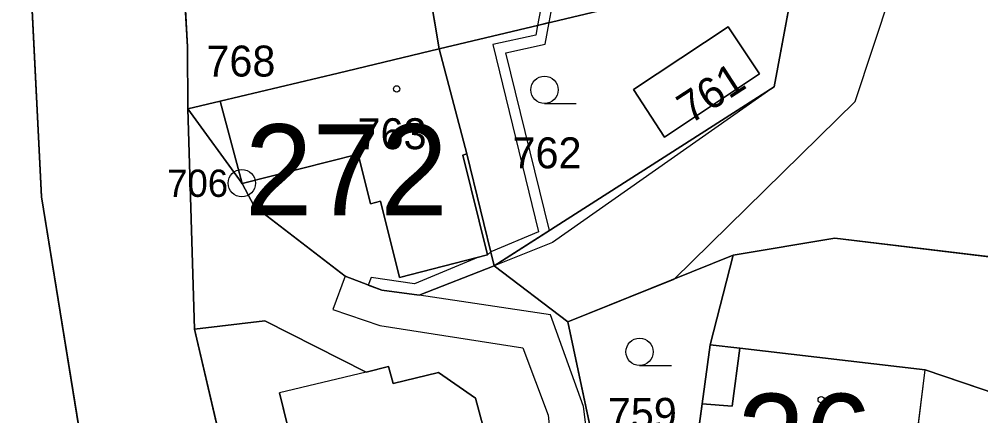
# Model space of a CAD drawing. Extents: x -689422 to -685210, y -987725 to -982160.
# Drawn here: x -686970.7 to -686917.9, y -985590.9 to -985569.1 of the extents above; entities that cross this region are included whole.
import ezdxf

# ---------------------------------------------------------------- set-up
doc = ezdxf.new("R2010")
doc.units = 0
for name, color, linetype in [('KN_Budovy', 7, 'Continuous'), ('KN_Budovy_cisla_domovni', 7, 'Continuous'), ('KN_Hranice_parcel', 7, 'Continuous'), ('KN_Hranice_parcel_vnitrni_kresba', 7, 'Continuous'), ('KN_Parcelni cisla', 7, 'Continuous'), ('KN_Polygon parcely', 7, 'Continuous'), ('KN_POZEMKY_OSTATNI PLOCHA', 7, 'Continuous'), ('KN_POZEMKY_VODNI_PLOCHA', 7, 'Continuous'), ('KN_POZEMKY_ZAHRADA', 7, 'Continuous'), ('KN_POZEMKY_ZASTAVENA PLOCHA', 7, 'Continuous'), ('KN_VYUZITI_07_vodni plocha_tok prirozeny', 7, 'Continuous'), ('KN_VYUZITI_13_zastavena plocha_zboreniste', 7, 'Continuous'), ('KN_VYUZITI_16_ostatni plocha_silnice', 7, 'Continuous'), ('KN_VYUZITI_17_ostatni plocha_ostatni komunikace', 7, 'Continuous'), ('KN_VYUZITI_26_ostatni plocha_jina plocha', 7, 'Continuous'), ('KN_Věcná břemena k části', 7, 'Continuous'), ('KN_Značky bodu BP', 7, 'Continuous'), ('KN_Značky budov', 7, 'Continuous'), ('KN_Značky kultur', 7, 'Continuous')]:
    doc.layers.add(name, color=color, linetype=linetype)

msp = doc.modelspace()

# ---------------------------------------------------------------- linework, layer by layer
at = {"layer": 'KN_Budovy'}
for points in [[(-686947.65, -985570.74), (-686953.21, -985572.09), (-686959.69, -985573.63), (-686958.48, -985578.14), (-686952.1, -985576.53), (-686951.42, -985579.26), (-686950.87, -985579.12), (-686949.83, -985583.3), (-686945, -985582.06), (-686946.35, -985576.58), (-686946.13, -985576.52)], [(-686920.93, -985588.37), (-686931.13, -985587.19), (-686931.55, -985590.37), (-686933.19, -985590.24), (-686933.83, -985594.95), (-686921.94, -985596.45)], [(-686951.67, -985588.5), (-686956.43, -985589.64), (-686954, -985599.56), (-686953.13, -985603.12), (-686947.07, -985601.51), (-686948.76, -985594.78), (-686947.96, -985594.59), (-686947.24, -985594.42), (-686947.85, -985592.08), (-686945.25, -985591.43), (-686945.65, -985589.94), (-686947.69, -985588.53), (-686950.19, -985589.12), (-686950.44, -985588.2)]]:
    msp.add_lwpolyline(points, close=True, dxfattribs=at)
at = {"layer": 'KN_Hranice_parcel'}
for p, q in [((-686947.65, -985570.74), (-686948.49, -985565.74)), ((-686936.69, -985568.15), (-686947.65, -985570.74)), ((-686961.1, -985586.14), (-686961.47, -985574.05)), ((-686940.57, -985585.75), (-686931.49, -985582.08)), ((-686932.75, -985587), (-686931.49, -985582.08)), ((-686944.63, -985582.66), (-686940.57, -985585.75)), ((-686940.57, -985585.75), (-686938.38, -985596.09)), ((-686957.75, -985600.44), (-686961.1, -985586.14))]:
    msp.add_line(p, q, dxfattribs=at)
for points in [[(-686884.97, -985696.15), (-686889.09, -985694.37), (-686901.1, -985688.22), (-686917.05, -985678.64), (-686918.68, -985677.23), (-686920.04, -985676.05), (-686941.62, -985653.92), (-686955.63, -985628.43), (-686961.37, -985614.3), (-686966.89, -985593.91), (-686967.34, -985592.3), (-686969.52, -985578.87), (-686970.74, -985554.29), (-686965.73, -985528.29), (-686959, -985512.34), (-686954.7, -985499.76), (-686943.82, -985460.5), (-686939.35, -985441.41)], [(-686962.16, -985557.97), (-686961.86, -985564.32), (-686961.48, -985570.63), (-686961.47, -985574.05)], [(-686927.98, -985566.14), (-686929.24, -985572.84), (-686944.63, -985582.66)], [(-686931.77, -985569.54), (-686936.97, -985572.99), (-686935.26, -985575.6), (-686930.05, -985572.12), (-686931.77, -985569.54)], [(-686961.47, -985574.05), (-686959.69, -985573.63), (-686953.21, -985572.09), (-686947.65, -985570.74)], [(-686947.65, -985570.74), (-686946.13, -985576.52), (-686944.63, -985582.66)], [(-686961.47, -985574.05), (-686958.48, -985578.14), (-686957.82, -985579.38), (-686952.82, -985583.23), (-686950.81, -985584.01), (-686948.75, -985584.28), (-686944.63, -985582.66)], [(-686931.49, -985582.08), (-686925.9, -985581.15), (-686893.79, -985585)], [(-686945.25, -985591.43), (-686945.65, -985589.94), (-686947.69, -985588.53), (-686950.19, -985589.12), (-686950.44, -985588.2), (-686951.67, -985588.5), (-686957.24, -985585.69), (-686961.1, -985586.14)], [(-686932.75, -985587), (-686933.19, -985590.24), (-686933.83, -985594.95), (-686938.38, -985596.09)], [(-686916.02, -985590.05), (-686920.93, -985588.37), (-686931.13, -985587.19), (-686932.75, -985587)]]:
    msp.add_lwpolyline(points, dxfattribs=at)
at = {"layer": 'KN_Hranice_parcel_vnitrni_kresba'}
for p, q in [((-686958.48, -985578.14), (-686959.69, -985573.63)), ((-686952.1, -985576.53), (-686958.48, -985578.14)), ((-686951.42, -985579.26), (-686952.1, -985576.53)), ((-686946.13, -985576.52), (-686946.35, -985576.58)), ((-686946.35, -985576.58), (-686945, -985582.06)), ((-686950.87, -985579.12), (-686951.42, -985579.26)), ((-686949.83, -985583.3), (-686950.87, -985579.12)), ((-686945, -985582.06), (-686949.83, -985583.3)), ((-686931.55, -985590.37), (-686931.13, -985587.19)), ((-686951.67, -985588.5), (-686956.43, -985589.64)), ((-686921.94, -985596.45), (-686920.93, -985588.37)), ((-686954, -985599.56), (-686956.43, -985589.64)), ((-686933.19, -985590.24), (-686931.55, -985590.37))]:
    msp.add_line(p, q, dxfattribs=at)
at = {"layer": 'KN_Polygon parcely'}
for points in [[(-686966.89, -985593.91), (-686967.34, -985592.3), (-686969.52, -985578.87), (-686970.74, -985554.29), (-686965.73, -985528.29), (-686959, -985512.34), (-686954.7, -985499.76), (-686943.82, -985460.5), (-686939.35, -985441.41), (-686937.42, -985433.45), (-686921.35, -985391.29)], [(-686880.75, -985690.22), (-686897.71, -985682.17), (-686908.15, -985675.93), (-686912.11, -985672.09), (-686924.47, -985660.1), (-686931.83, -985652.6), (-686933.99, -985650.14), (-686939.69, -985642.65), (-686948.98, -985626.4), (-686955.57, -985609.59), (-686955.74, -985608.89), (-686957.75, -985600.44), (-686961.1, -985586.14), (-686961.47, -985574.05), (-686961.48, -985570.63), (-686961.86, -985564.32), (-686962.16, -985557.97), (-686961.69, -985550.47), (-686961.03, -985540.08), (-686958.33, -985531.85), (-686955.54, -985523.37), (-686952.03, -985514.36), (-686936.37, -985474.16)], [(-686954.7, -985499.76), (-686959, -985512.34), (-686965.73, -985528.29), (-686970.74, -985554.29), (-686969.52, -985578.87), (-686967.34, -985592.3), (-686966.89, -985593.91), (-686961.37, -985614.3), (-686955.63, -985628.43), (-686941.62, -985653.92), (-686920.04, -985676.05), (-686918.68, -985677.23), (-686917.05, -985678.64), (-686901.1, -985688.22)], [(-686938.38, -985596.09), (-686940.57, -985585.75), (-686944.63, -985582.66), (-686948.75, -985584.28), (-686950.81, -985584.01), (-686952.82, -985583.23), (-686957.82, -985579.38), (-686958.48, -985578.14), (-686961.47, -985574.05), (-686961.1, -985586.14), (-686957.24, -985585.69), (-686951.67, -985588.5), (-686950.44, -985588.2), (-686950.19, -985589.12), (-686947.69, -985588.53), (-686945.65, -985589.94), (-686945.25, -985591.43)]]:
    msp.add_lwpolyline(points, dxfattribs=at)
for points in [[(-686944.63, -985582.66), (-686940.57, -985585.75), (-686931.49, -985582.08), (-686925.9, -985581.15), (-686893.79, -985585), (-686893.33, -985581.3), (-686896.34, -985573.41), (-686889.98, -985560.45), (-686883.95, -985554.25), (-686878.31, -985530.51), (-686899.14, -985563.21), (-686927.03, -985561.24), (-686927.98, -985566.14), (-686929.24, -985572.84)], [(-686944.92, -985554.93), (-686948.75, -985554.65), (-686950.2, -985556.51), (-686949.59, -985559.37), (-686948.49, -985565.74), (-686947.65, -985570.74), (-686936.69, -985568.15), (-686936.88, -985567.12), (-686938.28, -985559.43), (-686939.16, -985554.62), (-686942.92, -985555.07)], [(-686953.21, -985572.09), (-686947.65, -985570.74), (-686948.49, -985565.74), (-686957.66, -985567.15), (-686958.94, -985557.64), (-686962.16, -985557.97), (-686961.86, -985564.32), (-686961.48, -985570.63), (-686961.47, -985574.05), (-686959.69, -985573.63)], [(-686936.69, -985568.15), (-686947.65, -985570.74), (-686946.13, -985576.52), (-686944.63, -985582.66), (-686929.24, -985572.84), (-686927.98, -985566.14)], [(-686931.77, -985569.54), (-686930.05, -985572.12), (-686935.26, -985575.6), (-686936.97, -985572.99)], [(-686931.77, -985569.54), (-686936.97, -985572.99), (-686935.26, -985575.6), (-686930.05, -985572.12)], [(-686958.48, -985578.14), (-686957.82, -985579.38), (-686952.82, -985583.23), (-686950.81, -985584.01), (-686948.75, -985584.28), (-686944.63, -985582.66), (-686946.13, -985576.52), (-686947.65, -985570.74), (-686953.21, -985572.09), (-686959.69, -985573.63), (-686961.47, -985574.05)], [(-686916.02, -985590.05), (-686891.26, -985593.71), (-686893.79, -985585), (-686925.9, -985581.15), (-686931.49, -985582.08), (-686932.75, -985587), (-686931.13, -985587.19), (-686920.93, -985588.37)], [(-686931.49, -985582.08), (-686940.57, -985585.75), (-686938.38, -985596.09), (-686933.83, -985594.95), (-686933.19, -985590.24), (-686932.75, -985587)], [(-686950.19, -985589.12), (-686950.44, -985588.2), (-686951.67, -985588.5), (-686957.24, -985585.69), (-686961.1, -985586.14), (-686957.75, -985600.44), (-686954, -985599.56), (-686953.13, -985603.12), (-686947.07, -985601.51), (-686945.32, -985601.04), (-686947.96, -985594.59), (-686947.24, -985594.42), (-686947.85, -985592.08), (-686945.25, -985591.43), (-686945.65, -985589.94), (-686947.69, -985588.53)], [(-686933.19, -985590.24), (-686933.83, -985594.95), (-686938.38, -985596.09), (-686937.62, -985599.59), (-686932.3, -985598.74), (-686925.17, -985597.88), (-686916.59, -985597.64), (-686916.02, -985590.05), (-686920.93, -985588.37), (-686931.13, -985587.19), (-686932.75, -985587)]]:
    msp.add_lwpolyline(points, close=True, dxfattribs=at)
at = {"layer": 'KN_POZEMKY_OSTATNI PLOCHA'}
for p, q in [((-686969.52, -985578.87), (-686970.74, -985554.29)), ((-686961.86, -985564.32), (-686961.48, -985570.63)), ((-686936.97, -985572.99), (-686931.77, -985569.54)), ((-686931.77, -985569.54), (-686930.05, -985572.12)), ((-686961.48, -985570.63), (-686961.47, -985574.05)), ((-686930.05, -985572.12), (-686935.26, -985575.6)), ((-686935.26, -985575.6), (-686936.97, -985572.99)), ((-686961.47, -985574.05), (-686961.1, -985586.14)), ((-686961.1, -985586.14), (-686961.47, -985574.05)), ((-686961.47, -985574.05), (-686958.48, -985578.14)), ((-686958.48, -985578.14), (-686957.82, -985579.38)), ((-686967.34, -985592.3), (-686969.52, -985578.87)), ((-686957.82, -985579.38), (-686952.82, -985583.23)), ((-686948.75, -985584.28), (-686944.63, -985582.66)), ((-686944.63, -985582.66), (-686940.57, -985585.75)), ((-686952.82, -985583.23), (-686950.81, -985584.01)), ((-686950.81, -985584.01), (-686948.75, -985584.28)), ((-686957.24, -985585.69), (-686961.1, -985586.14)), ((-686951.67, -985588.5), (-686957.24, -985585.69)), ((-686940.57, -985585.75), (-686938.38, -985596.09)), ((-686961.1, -985586.14), (-686957.75, -985600.44)), ((-686950.44, -985588.2), (-686951.67, -985588.5)), ((-686950.19, -985589.12), (-686950.44, -985588.2)), ((-686947.69, -985588.53), (-686950.19, -985589.12)), ((-686945.65, -985589.94), (-686947.69, -985588.53)), ((-686945.25, -985591.43), (-686945.65, -985589.94))]:
    msp.add_line(p, q, dxfattribs=at)
at = {"layer": 'KN_POZEMKY_VODNI_PLOCHA'}
for p, q in [((-686970.74, -985554.29), (-686969.52, -985578.87)), ((-686969.52, -985578.87), (-686967.34, -985592.3))]:
    msp.add_line(p, q, dxfattribs=at)
at = {"layer": 'KN_POZEMKY_ZAHRADA'}
for p, q in [((-686961.48, -985570.63), (-686961.86, -985564.32)), ((-686948.49, -985565.74), (-686947.65, -985570.74)), ((-686927.98, -985566.14), (-686929.24, -985572.84)), ((-686947.65, -985570.74), (-686936.69, -985568.15)), ((-686931.77, -985569.54), (-686936.97, -985572.99)), ((-686930.05, -985572.12), (-686931.77, -985569.54)), ((-686961.47, -985574.05), (-686961.48, -985570.63)), ((-686947.65, -985570.74), (-686953.21, -985572.09)), ((-686946.13, -985576.52), (-686947.65, -985570.74)), ((-686953.21, -985572.09), (-686959.69, -985573.63)), ((-686935.26, -985575.6), (-686930.05, -985572.12)), ((-686929.24, -985572.84), (-686944.63, -985582.66)), ((-686936.97, -985572.99), (-686935.26, -985575.6)), ((-686959.69, -985573.63), (-686961.47, -985574.05)), ((-686944.63, -985582.66), (-686946.13, -985576.52)), ((-686931.49, -985582.08), (-686925.9, -985581.15)), ((-686925.9, -985581.15), (-686893.79, -985585)), ((-686940.57, -985585.75), (-686931.49, -985582.08)), ((-686932.75, -985587), (-686931.49, -985582.08)), ((-686931.49, -985582.08), (-686932.75, -985587)), ((-686938.38, -985596.09), (-686940.57, -985585.75)), ((-686932.75, -985587), (-686933.19, -985590.24)), ((-686931.13, -985587.19), (-686932.75, -985587)), ((-686920.93, -985588.37), (-686931.13, -985587.19)), ((-686916.02, -985590.05), (-686920.93, -985588.37)), ((-686933.19, -985590.24), (-686933.83, -985594.95))]:
    msp.add_line(p, q, dxfattribs=at)
at = {"layer": 'KN_POZEMKY_ZASTAVENA PLOCHA'}
for p, q in [((-686947.65, -985570.74), (-686948.49, -985565.74)), ((-686929.24, -985572.84), (-686927.98, -985566.14)), ((-686936.69, -985568.15), (-686947.65, -985570.74)), ((-686953.21, -985572.09), (-686947.65, -985570.74)), ((-686947.65, -985570.74), (-686946.13, -985576.52)), ((-686959.69, -985573.63), (-686953.21, -985572.09)), ((-686944.63, -985582.66), (-686929.24, -985572.84)), ((-686961.47, -985574.05), (-686959.69, -985573.63)), ((-686958.48, -985578.14), (-686961.47, -985574.05)), ((-686946.13, -985576.52), (-686944.63, -985582.66)), ((-686957.82, -985579.38), (-686958.48, -985578.14)), ((-686952.82, -985583.23), (-686957.82, -985579.38)), ((-686925.9, -985581.15), (-686931.49, -985582.08)), ((-686893.79, -985585), (-686925.9, -985581.15)), ((-686931.49, -985582.08), (-686940.57, -985585.75)), ((-686944.63, -985582.66), (-686948.75, -985584.28)), ((-686940.57, -985585.75), (-686944.63, -985582.66)), ((-686950.81, -985584.01), (-686952.82, -985583.23)), ((-686948.75, -985584.28), (-686950.81, -985584.01)), ((-686961.1, -985586.14), (-686957.24, -985585.69)), ((-686957.24, -985585.69), (-686951.67, -985588.5)), ((-686957.75, -985600.44), (-686961.1, -985586.14)), ((-686933.19, -985590.24), (-686932.75, -985587)), ((-686932.75, -985587), (-686931.13, -985587.19)), ((-686931.13, -985587.19), (-686920.93, -985588.37)), ((-686951.67, -985588.5), (-686950.44, -985588.2)), ((-686950.44, -985588.2), (-686950.19, -985589.12)), ((-686950.19, -985589.12), (-686947.69, -985588.53)), ((-686947.69, -985588.53), (-686945.65, -985589.94)), ((-686920.93, -985588.37), (-686916.02, -985590.05)), ((-686945.65, -985589.94), (-686945.25, -985591.43)), ((-686933.83, -985594.95), (-686933.19, -985590.24))]:
    msp.add_line(p, q, dxfattribs=at)
at = {"layer": 'KN_VYUZITI_07_vodni plocha_tok prirozeny'}
for p, q in [((-686970.74, -985554.29), (-686969.52, -985578.87)), ((-686969.52, -985578.87), (-686967.34, -985592.3))]:
    msp.add_line(p, q, dxfattribs=at)
at = {"layer": 'KN_VYUZITI_13_zastavena plocha_zboreniste'}
for p, q in [((-686929.24, -985572.84), (-686927.98, -985566.14)), ((-686944.63, -985582.66), (-686929.24, -985572.84)), ((-686925.9, -985581.15), (-686931.49, -985582.08)), ((-686893.79, -985585), (-686925.9, -985581.15)), ((-686931.49, -985582.08), (-686940.57, -985585.75)), ((-686940.57, -985585.75), (-686944.63, -985582.66))]:
    msp.add_line(p, q, dxfattribs=at)
at = {"layer": 'KN_VYUZITI_16_ostatni plocha_silnice'}
for p, q in [((-686969.52, -985578.87), (-686970.74, -985554.29)), ((-686961.86, -985564.32), (-686961.48, -985570.63)), ((-686961.48, -985570.63), (-686961.47, -985574.05)), ((-686961.47, -985574.05), (-686961.1, -985586.14)), ((-686967.34, -985592.3), (-686969.52, -985578.87)), ((-686961.1, -985586.14), (-686957.75, -985600.44))]:
    msp.add_line(p, q, dxfattribs=at)
at = {"layer": 'KN_VYUZITI_17_ostatni plocha_ostatni komunikace'}
for p, q in [((-686961.1, -985586.14), (-686961.47, -985574.05)), ((-686961.47, -985574.05), (-686958.48, -985578.14)), ((-686958.48, -985578.14), (-686957.82, -985579.38)), ((-686957.82, -985579.38), (-686952.82, -985583.23)), ((-686948.75, -985584.28), (-686944.63, -985582.66)), ((-686944.63, -985582.66), (-686940.57, -985585.75)), ((-686952.82, -985583.23), (-686950.81, -985584.01)), ((-686950.81, -985584.01), (-686948.75, -985584.28)), ((-686957.24, -985585.69), (-686961.1, -985586.14)), ((-686951.67, -985588.5), (-686957.24, -985585.69)), ((-686940.57, -985585.75), (-686938.38, -985596.09)), ((-686950.44, -985588.2), (-686951.67, -985588.5)), ((-686950.19, -985589.12), (-686950.44, -985588.2)), ((-686947.69, -985588.53), (-686950.19, -985589.12)), ((-686945.65, -985589.94), (-686947.69, -985588.53)), ((-686945.25, -985591.43), (-686945.65, -985589.94))]:
    msp.add_line(p, q, dxfattribs=at)
at = {"layer": 'KN_VYUZITI_26_ostatni plocha_jina plocha'}
for p, q in [((-686936.97, -985572.99), (-686931.77, -985569.54)), ((-686931.77, -985569.54), (-686930.05, -985572.12)), ((-686930.05, -985572.12), (-686935.26, -985575.6)), ((-686935.26, -985575.6), (-686936.97, -985572.99))]:
    msp.add_line(p, q, dxfattribs=at)
at = {"layer": 'KN_Věcná břemena k části'}
for points in [[(-686941.42, -985581.38), (-686944.63, -985582.66), (-686940.57, -985585.75), (-686934.74, -985583.39), (-686924.79, -985573.64), (-686920.83, -985561.68), (-686927.03, -985561.24), (-686927.98, -985566.14), (-686929.24, -985572.84)], [(-686942.09, -985568.61), (-686942.24, -985569.46), (-686941.61, -985569.31), (-686941.5, -985568.72)], [(-686941.61, -985569.31), (-686942.24, -985569.46), (-686942.34, -985570), (-686944.71, -985570.51), (-686942.19, -985580.8), (-686944.82, -985581.9), (-686945, -985582.06), (-686945.49, -985582.19), (-686949.01, -985583.66), (-686951.39, -985583.3), (-686951.55, -985583.72), (-686950.81, -985584.01), (-686948.75, -985584.28), (-686944.63, -985582.66), (-686941.59, -985580.72), (-686943.99, -985570.97), (-686941.82, -985570.5)], [(-686953.5, -985585.07), (-686950.91, -985585.94), (-686943.05, -985587.17), (-686941.66, -985590.87), (-686941.33, -985594.09), (-686939.28, -985593.88), (-686939.71, -985590.4), (-686941.53, -985585.35), (-686948.75, -985584.28), (-686950.81, -985584.01), (-686952.82, -985583.23)]]:
    msp.add_lwpolyline(points, close=True, dxfattribs=at)
at = {"layer": 'KN_Značky bodu BP'}
for radius in [0.75, 0.03]:
    msp.add_circle((-686958.5, -985578.13), radius, dxfattribs=at)
at = {"layer": 'KN_Značky budov'}
for centre in [(-686949.987, -985572.949), (-686926.647, -985590.019)]:
    msp.add_circle(centre, 0.175, dxfattribs=at)
at = {"layer": 'KN_Značky kultur'}
for p, q in [((-686941.863, -985573.75), (-686940.113, -985573.75)), ((-686936.633, -985588.14), (-686934.883, -985588.14))]:
    msp.add_line(p, q, dxfattribs=at)
for centre in [(-686941.863, -985573), (-686936.633, -985587.39)]:
    msp.add_circle(centre, 0.75, dxfattribs=at)

# ---------------------------------------------------------------- texts
at = {"layer": 'KN_Budovy_cisla_domovni'}
for s, p in [('272', (-686958.336, -985579.894)), ('26', (-686931.266, -985594.694))]:
    msp.add_text(s, height=5, dxfattribs=at).set_placement(p)
at = {"layer": 'KN_Parcelni cisla'}
for s, p in [('768', (-686960.45, -985572.27)), ('763', (-686952.14, -985576.26)), ('762', (-686943.62, -985577.31)), ('759', (-686938.38, -985591.62))]:
    msp.add_text(s, height=1.7, dxfattribs=at).set_placement(p)
msp.add_text('761', height=1.7, rotation=33, dxfattribs=at).set_placement((-686933.847, -985574.912))
at = {"layer": 'KN_Značky bodu BP'}
msp.add_text('706', height=1.5, dxfattribs=at).set_placement((-686962.603, -985578.88))

doc.saveas('drawing.dxf')
